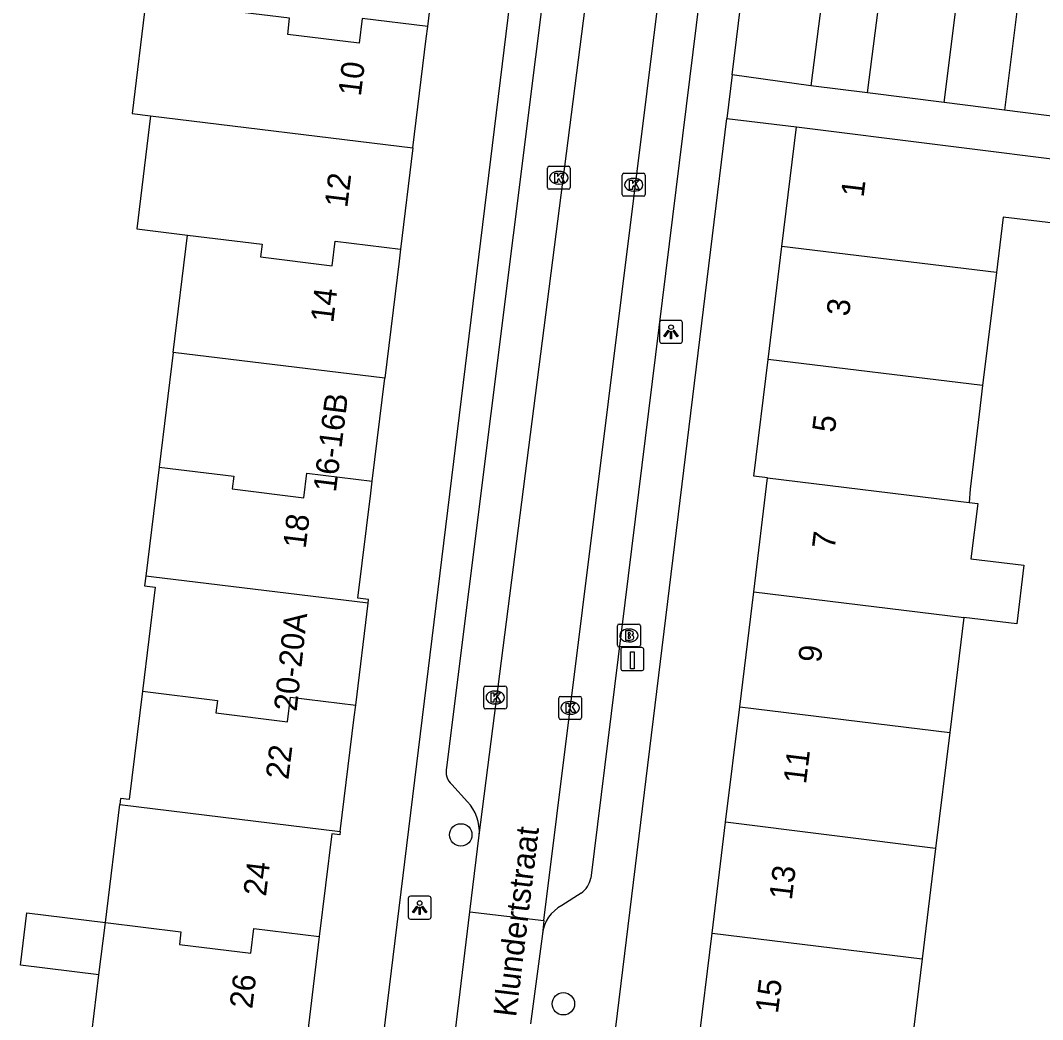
# Model space of a CAD drawing. Extents: x 158087 to 159494, y 382905 to 383981.
# Drawn here: x 158359.51 to 158404.09, y 383326.87 to 383370.44 of the extents above; entities that cross this region are included whole.
import ezdxf

# ---------------------------------------------------------------- set-up
doc = ezdxf.new("R2010")
doc.units = 0
for name, color, linetype in [('IMGEO_Boom', 7, 'Continuous'), ('IMGEO_Brandkraan', 7, 'Continuous'), ('IMGEO_Kolk', 7, 'Continuous'), ('IMGEO_Laadpaal', 7, 'Continuous'), ('IMGEO_Lichtpunt', 7, 'Continuous'), ('IMGEO_Openbare_ruimte_label', 7, 'Continuous'), ('IMGEO_Pand', 7, 'Continuous'), ('IMGEO_Pand_nummerreeks', 7, 'Continuous'), ('IMGEO_Rijbaan_lokaal_open', 7, 'Continuous'), ('IMGEO_Voetpad_open', 7, 'Continuous')]:
    doc.layers.add(name, color=color, linetype=linetype)

msp = doc.modelspace()

# ---------------------------------------------------------------- linework, layer by layer
at = {"layer": 'IMGEO_Boom'}
for centre in [(158378.718, 383334.925), (158383.192, 383327.563)]:
    msp.add_circle(centre, 0.489, dxfattribs=at)
at = {"layer": 'IMGEO_Brandkraan'}
for p, q in [((158385.549, 383343.196), (158385.549, 383344.048)), ((158385.624, 383344.122), (158386.476, 383344.122)), ((158386.037, 383343.902), (158386.062, 383343.902)), ((158386.55, 383344.048), (158386.55, 383343.196)), ((158386.06, 383343.342), (158386.035, 383343.342)), ((158386.476, 383343.122), (158385.624, 383343.122))]:
    msp.add_line(p, q, dxfattribs=at)
for points in [[(158385.549, 383343.196), (158385.549, 383344.048)], [(158385.624, 383344.122), (158386.476, 383344.122)], [(158385.897, 383343.822), (158385.897, 383343.422), (158386.11, 383343.422)], [(158386.128, 383343.822), (158385.897, 383343.822)], [(158386.076, 383343.741), (158386.022, 383343.741), (158386.022, 383343.665)], [(158386.55, 383344.048), (158386.55, 383343.196)], [(158386.022, 383343.665), (158386.075, 383343.665)], [(158386.084, 383343.589), (158386.022, 383343.589), (158386.022, 383343.508)], [(158386.022, 383343.508), (158386.084, 383343.508)], [(158386.476, 383343.122), (158385.624, 383343.122)]]:
    msp.add_lwpolyline(points, dxfattribs=at)
for centre, radius, start, end in [((158385.626, 383344.046), 0.0765, 91.552, 178.448), ((158385.626, 383344.046), 0.0765, 91.552, 178.448), ((158386.077, 383343.703), 0.0379, 267.8285, 90.9355), ((158386.132, 383343.677), 0.145, 59.4692, 91.5367), ((158386.157, 383343.724), 0.0922, 285.5137, 58.1501), ((158386.474, 383344.046), 0.0765, 1.552, 88.448), ((158386.474, 383344.046), 0.0765, 1.552, 88.448), ((158386.085, 383343.548), 0.0404, 269.8759, 90.5077), ((158386.116, 383343.673), 0.251, 268.6676, 293.5347), ((158386.162, 383343.532), 0.105, 301.3115, 78.989), ((158385.626, 383343.198), 0.0765, 181.552, 268.448), ((158385.626, 383343.198), 0.0765, 181.552, 268.448), ((158386.474, 383343.198), 0.0765, 271.552, 358.448), ((158386.474, 383343.198), 0.0765, 271.552, 358.448)]:
    msp.add_arc(centre, radius, start, end, dxfattribs=at)
for centre, major_axis, ratio, start_param, end_param in [((158386.036, 383343.622), (-0.387, 0.002), 0.722429, 4.712389, 7.853982), ((158386.061, 383343.622), (-0.39, 0.002), 0.717154, 1.570796, 4.712389)]:
    msp.add_ellipse(centre, major_axis=major_axis, ratio=ratio, start_param=start_param, end_param=end_param, dxfattribs=at)
at = {"layer": 'IMGEO_Kolk'}
for p, q in [((158382.493, 383363.155), (158382.493, 383364.007)), ((158382.568, 383364.081), (158383.42, 383364.081)), ((158382.981, 383363.861), (158383.006, 383363.861)), ((158383.494, 383364.007), (158383.494, 383363.155)), ((158385.834, 383363.776), (158386.686, 383363.776)), ((158385.759, 383362.85), (158385.759, 383363.702)), ((158386.247, 383363.556), (158386.272, 383363.556)), ((158386.76, 383363.702), (158386.76, 383362.85)), ((158383.42, 383363.081), (158382.568, 383363.081)), ((158383.004, 383363.301), (158382.979, 383363.301)), ((158386.27, 383362.996), (158386.245, 383362.996)), ((158386.686, 383362.776), (158385.834, 383362.776)), ((158379.719, 383340.492), (158379.719, 383341.344)), ((158379.794, 383341.418), (158380.646, 383341.418)), ((158380.207, 383341.198), (158380.232, 383341.198)), ((158380.72, 383341.344), (158380.72, 383340.492)), ((158380.23, 383340.638), (158380.205, 383340.638)), ((158382.988, 383340.039), (158382.988, 383340.891)), ((158383.063, 383340.965), (158383.915, 383340.965)), ((158383.476, 383340.745), (158383.501, 383340.745)), ((158383.989, 383340.891), (158383.989, 383340.039)), ((158380.646, 383340.418), (158379.794, 383340.418)), ((158383.499, 383340.185), (158383.474, 383340.185)), ((158383.915, 383339.965), (158383.063, 383339.965))]:
    msp.add_line(p, q, dxfattribs=at)
for points in [[(158382.493, 383363.155), (158382.493, 383364.007)], [(158382.568, 383364.081), (158383.42, 383364.081)], [(158382.814, 383363.781), (158382.937, 383363.781), (158382.937, 383363.63), (158383.067, 383363.781), (158383.231, 383363.781), (158383.085, 383363.63), (158383.238, 383363.381), (158383.086, 383363.381), (158383.001, 383363.545), (158382.937, 383363.478), (158382.937, 383363.381), (158382.814, 383363.381), (158382.814, 383363.781)], [(158383.494, 383364.007), (158383.494, 383363.155)], [(158385.834, 383363.776), (158386.686, 383363.776)], [(158385.759, 383362.85), (158385.759, 383363.702)], [(158386.08, 383363.476), (158386.203, 383363.476), (158386.203, 383363.325), (158386.333, 383363.476), (158386.497, 383363.476), (158386.351, 383363.325), (158386.504, 383363.076), (158386.352, 383363.076), (158386.267, 383363.24), (158386.203, 383363.173), (158386.203, 383363.076), (158386.08, 383363.076), (158386.08, 383363.476)], [(158386.76, 383363.702), (158386.76, 383362.85)], [(158383.42, 383363.081), (158382.568, 383363.081)], [(158386.686, 383362.776), (158385.834, 383362.776)], [(158379.719, 383340.492), (158379.719, 383341.344)], [(158379.794, 383341.418), (158380.646, 383341.418)], [(158380.04, 383341.118), (158380.163, 383341.118), (158380.163, 383340.967), (158380.293, 383341.118), (158380.457, 383341.118), (158380.311, 383340.967), (158380.464, 383340.718), (158380.312, 383340.718), (158380.227, 383340.882), (158380.163, 383340.815), (158380.163, 383340.718), (158380.04, 383340.718), (158380.04, 383341.118)], [(158380.72, 383341.344), (158380.72, 383340.492)], [(158382.988, 383340.039), (158382.988, 383340.891)], [(158383.063, 383340.965), (158383.915, 383340.965)], [(158383.309, 383340.665), (158383.432, 383340.665), (158383.432, 383340.514), (158383.562, 383340.665), (158383.726, 383340.665), (158383.58, 383340.514), (158383.733, 383340.265), (158383.581, 383340.265), (158383.496, 383340.429), (158383.432, 383340.362), (158383.432, 383340.265), (158383.309, 383340.265), (158383.309, 383340.665)], [(158383.989, 383340.891), (158383.989, 383340.039)], [(158380.646, 383340.418), (158379.794, 383340.418)], [(158383.915, 383339.965), (158383.063, 383339.965)]]:
    msp.add_lwpolyline(points, dxfattribs=at)
for centre, start, end in [((158382.57, 383364.005), 91.552, 178.448), ((158382.57, 383364.005), 91.552, 178.448), ((158383.418, 383364.005), 1.552, 88.448), ((158383.418, 383364.005), 1.552, 88.448), ((158385.836, 383363.7), 91.552, 178.448), ((158385.836, 383363.7), 91.552, 178.448), ((158386.684, 383363.7), 1.552, 88.448), ((158386.684, 383363.7), 1.552, 88.448), ((158382.57, 383363.157), 181.552, 268.448), ((158382.57, 383363.157), 181.552, 268.448), ((158383.418, 383363.157), 271.552, 358.448), ((158383.418, 383363.157), 271.552, 358.448), ((158385.836, 383362.852), 181.552, 268.448), ((158385.836, 383362.852), 181.552, 268.448), ((158386.684, 383362.852), 271.552, 358.448), ((158386.684, 383362.852), 271.552, 358.448), ((158379.796, 383341.342), 91.552, 178.448), ((158379.796, 383341.342), 91.552, 178.448), ((158380.644, 383341.342), 1.552, 88.448), ((158380.644, 383341.342), 1.552, 88.448), ((158383.065, 383340.889), 91.552, 178.448), ((158383.065, 383340.889), 91.552, 178.448), ((158383.913, 383340.889), 1.552, 88.448), ((158383.913, 383340.889), 1.552, 88.448), ((158379.796, 383340.494), 181.552, 268.448), ((158379.796, 383340.494), 181.552, 268.448), ((158380.644, 383340.494), 271.552, 358.448), ((158380.644, 383340.494), 271.552, 358.448), ((158383.065, 383340.041), 181.552, 268.448), ((158383.065, 383340.041), 181.552, 268.448), ((158383.913, 383340.041), 271.552, 358.448), ((158383.913, 383340.041), 271.552, 358.448)]:
    msp.add_arc(centre, 0.0765, start, end, dxfattribs=at)
for centre, major_axis, ratio, start_param, end_param in [((158382.98, 383363.581), (-0.387, 0.002), 0.722429, 4.712389, 7.853982), ((158383.005, 383363.581), (-0.39, 0.002), 0.717154, 1.570796, 4.712389), ((158386.246, 383363.276), (-0.387, 0.002), 0.722429, 4.712389, 7.853982), ((158386.271, 383363.276), (-0.39, 0.002), 0.717154, 1.570796, 4.712389), ((158380.206, 383340.918), (-0.387, 0.002), 0.722429, 4.712389, 7.853982), ((158380.231, 383340.918), (-0.39, 0.002), 0.717154, 1.570796, 4.712389), ((158383.475, 383340.465), (-0.387, 0.002), 0.722429, 4.712389, 7.853982), ((158383.5, 383340.465), (-0.39, 0.002), 0.717154, 1.570796, 4.712389)]:
    msp.add_ellipse(centre, major_axis=major_axis, ratio=ratio, start_param=start_param, end_param=end_param, dxfattribs=at)
at = {"layer": 'IMGEO_Laadpaal'}
for p, q in [((158385.7, 383343.011), (158385.7, 383342.17)), ((158385.7, 383343.011), (158385.7, 383342.17)), ((158386.616, 383343.095), (158385.775, 383343.095)), ((158386.616, 383343.095), (158385.775, 383343.095)), ((158386.7, 383342.179), (158386.7, 383343.02)), ((158386.7, 383342.179), (158386.7, 383343.02)), ((158385.784, 383342.095), (158386.625, 383342.095)), ((158385.784, 383342.095), (158386.625, 383342.095))]:
    msp.add_line(p, q, dxfattribs=at)
msp.add_lwpolyline([(158386.115, 383342.908), (158386.275, 383342.908), (158386.275, 383342.175), (158386.115, 383342.175), (158386.115, 383342.908)], dxfattribs=at)
for centre, start, end in [((158385.778, 383343.017), 92.4484, 184.2845), ((158385.778, 383343.017), 92.4484, 184.2845), ((158386.622, 383343.017), 2.4484, 94.2845), ((158386.622, 383343.017), 2.4484, 94.2845), ((158385.778, 383342.173), 182.4484, 274.2845), ((158385.778, 383342.173), 182.4484, 274.2845), ((158386.622, 383342.173), 272.4484, 4.2845), ((158386.622, 383342.173), 272.4484, 4.2845)]:
    msp.add_arc(centre, 0.0779, start, end, dxfattribs=at)
at = {"layer": 'IMGEO_Lichtpunt'}
for p, q in [((158387.39, 383357.267), (158387.39, 383356.46)), ((158387.39, 383357.267), (158387.39, 383356.46)), ((158388.292, 383357.362), (158387.484, 383357.362)), ((158388.292, 383357.362), (158387.484, 383357.362)), ((158388.386, 383356.46), (158388.386, 383357.267)), ((158388.386, 383356.46), (158388.386, 383357.267)), ((158387.484, 383356.366), (158388.292, 383356.366)), ((158387.484, 383356.366), (158388.292, 383356.366)), ((158376.425, 383332.155), (158376.425, 383331.348)), ((158376.425, 383332.155), (158376.425, 383331.348)), ((158377.327, 383332.25), (158376.519, 383332.25)), ((158377.327, 383332.25), (158376.519, 383332.25)), ((158377.421, 383331.348), (158377.421, 383332.155)), ((158377.421, 383331.348), (158377.421, 383332.155)), ((158376.519, 383331.254), (158377.327, 383331.254)), ((158376.519, 383331.254), (158377.327, 383331.254))]:
    msp.add_line(p, q, dxfattribs=at)
for points in [[(158387.764, 383356.931), (158387.803, 383356.903), (158387.615, 383356.641), (158387.577, 383356.668), (158387.764, 383356.931)], [(158387.866, 383356.883), (158387.913, 383356.883), (158387.913, 383356.561), (158387.866, 383356.561), (158387.866, 383356.883)], [(158387.976, 383356.903), (158388.014, 383356.93), (158388.201, 383356.668), (158388.162, 383356.64), (158387.976, 383356.903)], [(158376.799, 383331.819), (158376.838, 383331.791), (158376.65, 383331.529), (158376.612, 383331.556), (158376.799, 383331.819)], [(158376.901, 383331.771), (158376.948, 383331.771), (158376.948, 383331.449), (158376.901, 383331.449), (158376.901, 383331.771)], [(158377.011, 383331.791), (158377.049, 383331.818), (158377.236, 383331.556), (158377.197, 383331.528), (158377.011, 383331.791)]]:
    msp.add_lwpolyline(points, dxfattribs=at)
for centre in [(158387.889, 383357.065), (158376.924, 383331.953)]:
    msp.add_circle(centre, 0.0994, dxfattribs=at)
for centre, start, end in [((158387.484, 383357.267), 90, 180), ((158387.484, 383357.267), 90, 180), ((158388.292, 383357.267), 0, 90), ((158388.292, 383357.267), 0, 90), ((158387.484, 383356.46), 180, 270), ((158387.484, 383356.46), 180, 270), ((158388.292, 383356.46), 270, 0), ((158388.292, 383356.46), 270, 360), ((158376.519, 383332.155), 90, 180), ((158376.519, 383332.155), 90, 180), ((158377.327, 383332.155), 0, 90), ((158377.327, 383332.155), 0, 90), ((158376.519, 383331.348), 180, 270), ((158376.519, 383331.348), 180, 270), ((158377.327, 383331.348), 270, 0), ((158377.327, 383331.348), 270, 360)]:
    msp.add_arc(centre, 0.0946, start, end, dxfattribs=at)
at = {"layer": 'IMGEO_Pand'}
for points in [[(158377.274, 383370.178), (158377.821, 383374.66)], [(158396.459, 383367.282), (158397.045, 383371.931), (158394.576, 383372.242), (158393.99, 383367.593)], [(158399.803, 383366.861), (158400.388, 383371.51), (158403.014, 383371.18), (158402.428, 383366.53)], [(158367.998, 383370.928), (158364.986, 383371.296), (158364.385, 383366.377), (158365.187, 383366.279)], [(158377.274, 383370.178), (158374.424, 383370.526), (158374.293, 383369.45), (158371.173, 383369.831), (158371.254, 383370.542), (158367.998, 383370.928)], [(158376.627, 383364.881), (158377.21, 383369.654), (158377.274, 383370.178)], [(158396.459, 383367.282), (158393.99, 383367.593)], [(158402.428, 383366.53), (158399.803, 383366.861)], [(158365.187, 383366.279), (158364.585, 383361.348), (158366.795, 383361.078)], [(158365.187, 383366.279), (158376.627, 383364.881)], [(158392.721, 383360.588), (158393.357, 383365.799)], [(158393.357, 383365.799), (158405.889, 383364.232)], [(158376.627, 383364.881), (158376.088, 383360.475)], [(158405.889, 383364.232), (158405.545, 383361.481), (158402.369, 383361.867), (158402.075, 383359.446)], [(158366.171, 383355.968), (158366.795, 383361.078)], [(158366.795, 383361.078), (158370.055, 383360.68), (158369.988, 383360.128), (158373.108, 383359.747), (158373.239, 383360.823), (158376.088, 383360.475)], [(158376.088, 383360.475), (158376.025, 383359.951), (158375.401, 383354.84)], [(158392.119, 383355.66), (158392.721, 383360.588)], [(158402.075, 383359.446), (158392.721, 383360.588)], [(158402.075, 383359.446), (158401.476, 383354.517)], [(158366.171, 383355.968), (158365.56, 383350.961)], [(158375.401, 383354.84), (158366.171, 383355.968)], [(158392.101, 383350.499), (158391.498, 383350.573), (158392.119, 383355.66)], [(158401.476, 383354.517), (158392.119, 383355.66)], [(158374.854, 383350.358), (158375.401, 383354.84)], [(158401.476, 383354.517), (158401.325, 383353.273), (158400.928, 383350.002), (158400.886, 383349.417)], [(158365.56, 383350.961), (158364.98, 383346.211)], [(158365.56, 383350.961), (158368.82, 383350.563), (158368.753, 383350.011), (158371.873, 383349.63), (158372.004, 383350.706), (158374.854, 383350.358)], [(158391.494, 383345.525), (158392.101, 383350.499)], [(158392.101, 383350.499), (158400.886, 383349.417)], [(158374.678, 383345.028), (158374.699, 383345.198), (158374.231, 383345.256), (158374.79, 383349.834), (158374.854, 383350.358)], [(158400.886, 383349.417), (158401.261, 383349.372), (158400.968, 383346.971), (158403.275, 383346.689), (158402.962, 383344.125), (158400.655, 383344.407)], [(158364.98, 383346.211), (158364.927, 383345.78), (158365.386, 383345.724), (158364.833, 383341.194)], [(158374.678, 383345.028), (158365.218, 383346.184), (158364.98, 383346.211)], [(158390.882, 383340.509), (158391.494, 383345.525)], [(158391.494, 383345.525), (158400.655, 383344.407)], [(158374.137, 383340.589), (158374.678, 383345.028)], [(158400.655, 383344.407), (158400.042, 383339.389)], [(158364.833, 383341.194), (158364.255, 383336.466), (158363.877, 383336.512), (158363.845, 383336.246)], [(158364.833, 383341.194), (158368.103, 383340.794), (158368.036, 383340.242), (158371.156, 383339.861), (158371.287, 383340.937), (158374.137, 383340.589)], [(158373.463, 383335.071), (158374.073, 383340.065), (158374.137, 383340.589)], [(158390.268, 383335.479), (158390.882, 383340.509)], [(158390.882, 383340.509), (158400.042, 383339.389)], [(158400.042, 383339.389), (158399.425, 383334.335)], [(158363.217, 383331.108), (158363.845, 383336.246)], [(158363.845, 383336.246), (158373.463, 383335.071)], [(158389.676, 383330.638), (158390.268, 383335.479)], [(158399.425, 383334.335), (158390.268, 383335.479)], [(158373.463, 383335.071), (158373.446, 383334.93), (158373.095, 383334.973), (158372.548, 383330.5)], [(158399.425, 383334.335), (158398.837, 383329.52)], [(158362.938, 383328.821), (158359.514, 383329.239), (158359.794, 383331.526), (158363.217, 383331.108)], [(158362.938, 383328.821), (158363.217, 383331.108)], [(158363.217, 383331.108), (158366.515, 383330.705), (158366.448, 383330.153), (158369.568, 383329.772), (158369.699, 383330.848), (158372.548, 383330.5)], [(158372.548, 383330.5), (158371.897, 383325.165)], [(158389.055, 383325.548), (158389.676, 383330.638)], [(158389.676, 383330.638), (158398.837, 383329.52)], [(158398.837, 383329.52), (158398.213, 383324.404)], [(158362.63, 383326.297), (158362.938, 383328.821)]]:
    msp.add_lwpolyline(points, dxfattribs=at)
at = {"layer": 'IMGEO_Rijbaan_lokaal_open'}
for points in [[(158379.524, 383334.921), (158386.755, 383391.434)], [(158382.338, 383331.19), (158389.661, 383390.001)], [(158379.115, 383331.575), (158379.524, 383334.921)], [(158378.472, 383326.277), (158379.115, 383331.575)], [(158379.115, 383331.575), (158382.338, 383331.19)], [(158382.338, 383331.19), (158382.276, 383330.609)], [(158382.276, 383330.609), (158381.76, 383326.683)]]:
    msp.add_lwpolyline(points, dxfattribs=at)
at = {"layer": 'IMGEO_Voetpad_open'}
for points in [[(158384.428, 383388.384), (158383.916, 383384.305), (158378.092, 383337.858)], [(158391.064, 383387.083), (158384.385, 383333.041)], [(158372.214, 383300.488), (158382.481, 383384.48)], [(158390.55, 383368.074), (158391.579, 383376.503)], [(158390.55, 383368.074), (158390.318, 383366.17)], [(158393.99, 383367.593), (158390.55, 383368.074)], [(158399.803, 383366.861), (158396.459, 383367.282)], [(158405.623, 383366.128), (158402.428, 383366.53)], [(158381.184, 383291.317), (158390.318, 383366.17)], [(158390.318, 383366.17), (158393.357, 383365.799)], [(158378.321, 383337.117), (158379.006, 383336.374)], [(158383.966, 383332.389), (158383.125, 383331.845)]]:
    msp.add_lwpolyline(points, dxfattribs=at)
for centre, radius, start, end in [((158378.861, 383337.69), 0.787, 167.6561, 226.6905), ((158377.616, 383335.06), 1.913, 355.8382, 43.4045), ((158383.411, 383333.206), 0.988, 304.1741, 350.3732), ((158383.875, 383330.42), 1.611, 117.7716, 173.2586)]:
    msp.add_arc(centre, radius, start, end, dxfattribs=at)

# ---------------------------------------------------------------- texts
at = {"layer": 'IMGEO_Openbare_ruimte_label'}
msp.add_text('Klundertstraat', height=1, rotation=83.0526, dxfattribs=at).set_placement((158381.128, 383326.956))
at = {"layer": 'IMGEO_Pand_nummerreeks'}
for s, rotation, p in [('10', 83.0445, (158374.359, 383367.108)), ('12', 83.0273, (158373.766, 383362.251)), ('1', 83.0408, (158396.283, 383362.703)), ('14', 83.049, (158373.154, 383357.232)), ('3', 83.0408, (158395.65, 383357.514)), ('16-16B', 82.844, (158373.27, 383349.843)), ('5', 83.0388, (158395.03, 383352.437)), ('18', 83.0502, (158371.951, 383347.385)), ('7', 83.0388, (158395.022, 383347.352)), ('20-20A', 83.7779, (158371.558, 383340.283)), ('9', 83.0387, (158394.418, 383342.406)), ('22', 83.0445, (158371.198, 383337.311)), ('11', 83.0387, (158393.772, 383337.116)), ('24', 83.028, (158370.22, 383332.222)), ('13', 83.0387, (158393.154, 383332.057)), ('26', 83.0445, (158369.621, 383327.317)), ('15', 83.0387, (158392.55, 383327.111))]:
    msp.add_text(s, height=1, rotation=rotation, dxfattribs=at).set_placement(p)

doc.saveas('drawing.dxf')
